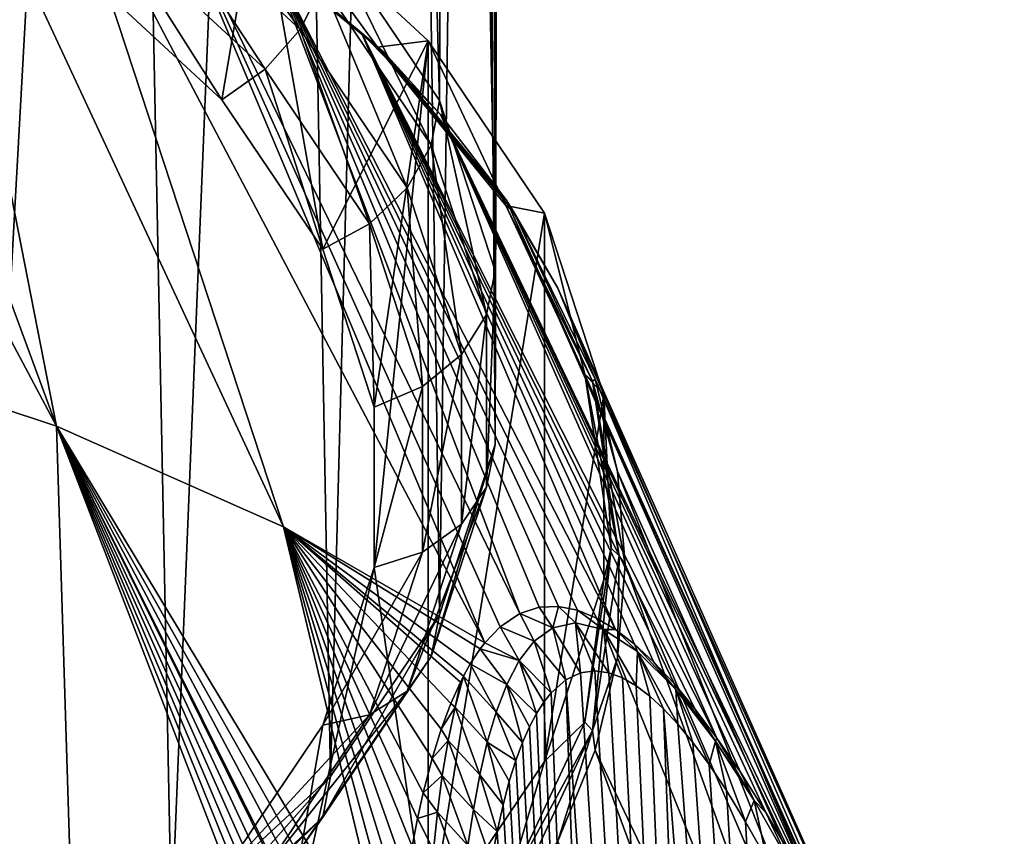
# Model space of a CAD drawing. Header units: metres. Extents: x -109 to 109, y -452 to 89.
# Tile 438 of 656: x 87.08 to 96.1, y -28.55 to -21.07. Entities that reach past the tile are written whole.
import ezdxf

# ---------------------------------------------------------------- set-up
doc = ezdxf.new("R2010")
doc.units = ezdxf.units.M
doc.layers.add('solid_k244270000c71_000_01_01', color=7, linetype='CONTINUOUS')

msp = doc.modelspace()

# ---------------------------------------------------------------- linework, layer by layer
at = {"layer": 'solid_k244270000c71_000_01_01'}
for points in [[(91.436012, -24.95883, 15.786777), (91.272263, -1.480635, -2.141993), (91.5, 0, 0)], [(91.436012, -23.371141, 18.054232), (91.5, 0, 0), (91.37957, -0.386018, 2.586057)], [(91.436012, -23.371141, 18.054232), (91.436012, -24.95883, 15.786777), (91.5, 0, 0)], [(91.436012, -23.371141, 18.054232), (91.37957, -0.386018, 2.586057), (91.016914, -0.766183, 5.146305)], [(90.927383, -21.810486, 20.283079), (91.011566, -0.770363, 5.174242), (90.377731, -1.155842, 7.759026)], [(90.927383, -21.810486, 20.283079), (91.436012, -23.371141, 18.054232), (91.011566, -0.770363, 5.174242)], [(91.436012, -23.371141, 18.054232), (91.016914, -0.766183, 5.146305), (91.011566, -0.770363, 5.174242)], [(89.927452, -20.330009, 22.397417), (90.927383, -21.810486, 20.283079), (90.377731, -1.155842, 7.759026)], [(90.927383, -26.519485, 13.557931), (90.596283, -2.938624, -4.202287), (91.272263, -1.480635, -2.141993)], [(91.436012, -24.95883, 15.786777), (90.927383, -26.519485, 13.557931), (91.272263, -1.480635, -2.141993)], [(89.927452, -27.99996, 11.443592), (89.492371, -4.299621, -6.140972), (90.596283, -2.938624, -4.202287)], [(90.927383, -26.519485, 13.557931), (89.927452, -27.99996, 11.443592), (90.596283, -2.938624, -4.202287)], [(88.470261, -29.34984, 9.515763), (87.992493, -5.526445, -7.898163), (89.492371, -4.299621, -6.140972)], [(89.927452, -27.99996, 11.443592), (88.470261, -29.34984, 9.515763), (89.492371, -4.299621, -6.140972)], [(86.605431, -30.523157, 7.840095), (86.142349, -6.594023, -9.409782), (87.992493, -5.526445, -7.898163)], [(88.470261, -29.34984, 9.515763), (86.605431, -30.523157, 7.840095), (87.992493, -5.526445, -7.898163)], [(87.416016, -24.79178, 37.232872), (84.989403, -18.1964, 29.479094), (83.68811, -17.780661, 30.07283)], [(85.140343, -24.038183, 38.309124), (87.416016, -24.79178, 37.232872), (83.68811, -17.780661, 30.07283)], [(87.416016, -24.79178, 37.232872), (86.218277, -18.679235, 28.789534), (84.989403, -18.1964, 29.479094)], [(89.495499, -25.713205, 35.916943), (87.364227, -19.225044, 28.010038), (86.218277, -18.679235, 28.789534)], [(87.416016, -24.79178, 37.232872), (89.495499, -25.713205, 35.916943), (86.218277, -18.679235, 28.789534)], [(91.339874, -26.778112, 34.374668), (88.41748, -19.829168, 27.147261), (87.364227, -19.225044, 28.010038)], [(89.495499, -25.713205, 35.916943), (91.339874, -26.778112, 34.374668), (87.364227, -19.225044, 28.010038)], [(88.222206, -19.836502, 24.696205), (89.6492, -21.158409, 22.808327), (88.406609, -19.403023, 24.562683)], [(89.6492, -21.158409, 22.808327), (89.856056, -20.745726, 22.645105), (88.406609, -19.403023, 24.562683)], [(89.268356, -19.821789, 25.650137), (88.930626, -21.801991, 22.822115), (87.581627, -20.552326, 24.606819)], [(88.222206, -19.836502, 24.696205), (87.936684, -20.23398, 24.711304), (89.328918, -21.523689, 22.869408)], [(88.222206, -19.836502, 24.696205), (89.328918, -21.523689, 22.869408), (89.6492, -21.158409, 22.808327)], [(91.661781, -26.50729, 33.162079), (89.369064, -20.486458, 26.208553), (88.41748, -19.829168, 27.147261)], [(91.481102, -26.628916, 33.804066), (91.661781, -26.50729, 33.162079), (88.41748, -19.829168, 27.147261)], [(91.339874, -26.778112, 34.374668), (91.481102, -26.628916, 33.804066), (88.41748, -19.829168, 27.147261)], [(89.268356, -19.821789, 25.650137), (88.756737, -20.011976, 26.567678), (90.356461, -21.322409, 24.696186)], [(89.268356, -19.821789, 25.650137), (89.856316, -23.17255, 20.864752), (88.930626, -21.801991, 22.822115)], [(89.268356, -19.821789, 25.650137), (90.822731, -21.261734, 23.593681), (89.856316, -23.17255, 20.864752)], [(89.268356, -19.821789, 25.650137), (90.356461, -21.322409, 24.696186), (90.822731, -21.261734, 23.593681)], [(90.419983, -21.370306, 24.774656), (90.356461, -21.322409, 24.696186), (88.756737, -20.011976, 26.567678)], [(88.81295, -20.0539, 26.654678), (90.419983, -21.370306, 24.774656), (88.756737, -20.011976, 26.567678)], [(88.81295, -20.0539, 26.654678), (89.369064, -20.486458, 26.208553), (90.210846, -21.191303, 25.201931)], [(88.81295, -20.0539, 26.654678), (90.210846, -21.191303, 25.201931), (90.419983, -21.370306, 24.774656)], [(87.936684, -20.23398, 24.711304), (87.581627, -20.552326, 24.606819), (88.930626, -21.801991, 22.822115)], [(89.328918, -21.523689, 22.869408), (87.936684, -20.23398, 24.711304), (88.930626, -21.801991, 22.822115)], [(89.856056, -20.745726, 22.645105), (90.850677, -22.218328, 20.542009), (89.927452, -20.330009, 22.397417)], [(90.850677, -22.218328, 20.542009), (90.927383, -21.810486, 20.283079), (89.927452, -20.330009, 22.397417)], [(92.537498, -26.655678, 30.993181), (90.210846, -21.191303, 25.201931), (89.369064, -20.486458, 26.208553)], [(92.363991, -26.551258, 31.326675), (92.537498, -26.655678, 30.993181), (89.369064, -20.486458, 26.208553)], [(92.190605, -26.479057, 31.701233), (92.363991, -26.551258, 31.326675), (89.369064, -20.486458, 26.208553)], [(92.01622, -26.442923, 32.124668), (92.190605, -26.479057, 31.701233), (89.369064, -20.486458, 26.208553)], [(91.840202, -26.449577, 32.60762), (92.01622, -26.442923, 32.124668), (89.369064, -20.486458, 26.208553)], [(91.661781, -26.50729, 33.162079), (91.840202, -26.449577, 32.60762), (89.369064, -20.486458, 26.208553)], [(89.6492, -21.158409, 22.808327), (90.62841, -22.608206, 20.737803), (89.856056, -20.745726, 22.645105)], [(90.62841, -22.608206, 20.737803), (90.850677, -22.218328, 20.542009), (89.856056, -20.745726, 22.645105)], [(89.6492, -21.158409, 22.808327), (89.328918, -21.523689, 22.869408), (90.284279, -22.938173, 20.849318)], [(89.6492, -21.158409, 22.808327), (90.284279, -22.938173, 20.849318), (90.62841, -22.608206, 20.737803)], [(93.468208, -27.648991, 29.760988), (90.935661, -21.937693, 24.135977), (90.210846, -21.191303, 25.201931)], [(90.419983, -21.370306, 24.774656), (90.210846, -21.191303, 25.201931), (90.935661, -21.937693, 24.135977)], [(93.266342, -27.380138, 29.959539), (93.468208, -27.648991, 29.760988), (90.210846, -21.191303, 25.201931)], [(93.074844, -27.150354, 30.180508), (93.266342, -27.380138, 29.959539), (90.210846, -21.191303, 25.201931)], [(92.891014, -26.954624, 30.424429), (93.074844, -27.150354, 30.180508), (90.210846, -21.191303, 25.201931)], [(92.712677, -26.790329, 30.694044), (92.891014, -26.954624, 30.424429), (90.210846, -21.191303, 25.201931)], [(92.537498, -26.655678, 30.993181), (92.712677, -26.790329, 30.694044), (90.210846, -21.191303, 25.201931)], [(90.822731, -21.261734, 23.593681), (90.327179, -24.617336, 18.801384), (89.856316, -23.17255, 20.864752)], [(90.822731, -21.261734, 23.593681), (90.327179, -26.087147, 16.702276), (90.327179, -24.617336, 18.801384)], [(90.822731, -21.261734, 23.593681), (90.822731, -29.442749, 11.90998), (90.327179, -26.087147, 16.702276)], [(90.822731, -21.261734, 23.593681), (90.356461, -21.322409, 24.696186), (91.535141, -22.772263, 22.625582)], [(90.822731, -21.261734, 23.593681), (91.535141, -22.772263, 22.625582), (91.88929, -22.840931, 21.338352)], [(90.822731, -21.261734, 23.593681), (91.88929, -22.840931, 21.338352), (90.822731, -29.442749, 11.90998)], [(91.604065, -22.826775, 22.694603), (91.535141, -22.772263, 22.625582), (90.356461, -21.322409, 24.696186)], [(90.419983, -21.370306, 24.774656), (91.604065, -22.826775, 22.694603), (90.356461, -21.322409, 24.696186)], [(90.419983, -21.370306, 24.774656), (90.935661, -21.937693, 24.135977), (91.537315, -22.719255, 23.019787)], [(90.419983, -21.370306, 24.774656), (91.537315, -22.719255, 23.019787), (91.604065, -22.826775, 22.694603)], [(89.328918, -21.523689, 22.869408), (88.930626, -21.801991, 22.822115), (89.856316, -23.17255, 20.864752)], [(90.284279, -22.938173, 20.849318), (89.328918, -21.523689, 22.869408), (89.856316, -23.17255, 20.864752)], [(90.850677, -22.218328, 20.542009), (91.356598, -23.770687, 18.325014), (90.927383, -21.810486, 20.283079)], [(91.356598, -23.770687, 18.325014), (91.436012, -23.371141, 18.054232), (90.927383, -21.810486, 20.283079)], [(94.441635, -29.271147, 29.220789), (91.537315, -22.719255, 23.019787), (90.935661, -21.937693, 24.135977)], [(94.165894, -28.761671, 29.309908), (94.441635, -29.271147, 29.220789), (90.935661, -21.937693, 24.135977)], [(93.91449, -28.330112, 29.433134), (94.165894, -28.761671, 29.309908), (90.935661, -21.937693, 24.135977)], [(93.683167, -27.962782, 29.584703), (93.91449, -28.330112, 29.433134), (90.935661, -21.937693, 24.135977)], [(93.468208, -27.648991, 29.760988), (93.683167, -27.962782, 29.584703), (90.935661, -21.937693, 24.135977)], [(90.62841, -22.608206, 20.737803), (91.126503, -24.13652, 18.555143), (90.850677, -22.218328, 20.542009)], [(91.126503, -24.13652, 18.555143), (91.356598, -23.770687, 18.325014), (90.850677, -22.218328, 20.542009)], [(90.62841, -22.608206, 20.737803), (90.284279, -22.938173, 20.849318), (90.770233, -24.429262, 18.719822)], [(90.62841, -22.608206, 20.737803), (90.770233, -24.429262, 18.719822), (91.126503, -24.13652, 18.555143)], [(95.00386, -30.417973, 29.175917), (92.010674, -23.529327, 21.862885), (91.537315, -22.719255, 23.019787)], [(91.604065, -22.826775, 22.694603), (91.537315, -22.719255, 23.019787), (92.010674, -23.529327, 21.862885)], [(94.746536, -29.875746, 29.174534), (95.00386, -30.417973, 29.175917), (91.537315, -22.719255, 23.019787)], [(94.441635, -29.271147, 29.220789), (94.746536, -29.875746, 29.174534), (91.537315, -22.719255, 23.019787)], [(92.329224, -24.379051, 20.477722), (92.256958, -24.317472, 20.418793), (91.535141, -22.772263, 22.625582)], [(91.88929, -22.840931, 21.338352), (91.535141, -22.772263, 22.625582), (92.256958, -24.317472, 20.418793)], [(91.604065, -22.826775, 22.694603), (92.329224, -24.379051, 20.477722), (91.535141, -22.772263, 22.625582)], [(91.88929, -22.840931, 21.338352), (91.88929, -27.86355, 14.165308), (90.822731, -29.442749, 11.90998)], [(91.604065, -22.826775, 22.694603), (92.010674, -23.529327, 21.862885), (92.3517, -24.360994, 20.67514)], [(91.604065, -22.826775, 22.694603), (92.3517, -24.360994, 20.67514), (92.329224, -24.379051, 20.477722)], [(91.88929, -22.840931, 21.338352), (92.256958, -24.317472, 20.418793), (92.431763, -24.505558, 18.96102)], [(91.88929, -22.840931, 21.338352), (92.431763, -24.505558, 18.96102), (91.88929, -27.86355, 14.165308)], [(90.284279, -22.938173, 20.849318), (89.856316, -23.17255, 20.864752), (90.327179, -24.617336, 18.801384)], [(90.770233, -24.429262, 18.719822), (90.284279, -22.938173, 20.849318), (90.327179, -24.617336, 18.801384)], [(91.356598, -25.349934, 16.069614), (91.436012, -24.95883, 15.786777), (91.436012, -23.371141, 18.054232)], [(91.356598, -23.770687, 18.325014), (91.356598, -25.349934, 16.069614), (91.436012, -23.371141, 18.054232)], [(95.612465, -31.636221, 27.458), (92.3517, -24.360994, 20.67514), (92.010674, -23.529327, 21.862885)], [(95.00386, -30.417973, 29.175917), (95.612465, -31.636221, 27.458), (92.010674, -23.529327, 21.862885)], [(91.126503, -25.691309, 16.334677), (91.356598, -25.349934, 16.069614), (91.356598, -23.770687, 18.325014)], [(91.126503, -24.13652, 18.555143), (91.126503, -25.691309, 16.334677), (91.356598, -23.770687, 18.325014)], [(84.637543, -30.517948, 46.629204), (87.62114, -31.367163, 45.478737), (85.140343, -24.038183, 38.309124)], [(87.62114, -31.367163, 45.478737), (87.416016, -24.79178, 37.232872), (85.140343, -24.038183, 38.309124)], [(91.126503, -24.13652, 18.555143), (90.770233, -24.429262, 18.719822), (90.770233, -25.946178, 16.55344)], [(91.126503, -24.13652, 18.555143), (90.770233, -25.946178, 16.55344), (91.126503, -25.691309, 16.334677)], [(92.256958, -24.317472, 20.418793), (92.57341, -25.979971, 18.191372), (92.5, -25.910963, 18.143051)], [(92.329224, -24.379051, 20.477722), (92.57341, -25.979971, 18.191372), (92.256958, -24.317472, 20.418793)], [(92.431763, -24.505558, 18.96102), (92.256958, -24.317472, 20.418793), (92.5, -25.910963, 18.143051)], [(90.770233, -24.429262, 18.719822), (90.327179, -24.617336, 18.801384), (90.327179, -26.087147, 16.702276)], [(90.770233, -25.946178, 16.55344), (90.770233, -24.429262, 18.719822), (90.327179, -26.087147, 16.702276)], [(92.329224, -24.379051, 20.477722), (92.3517, -24.360994, 20.67514), (92.557487, -25.207163, 19.466688)], [(92.329224, -24.379051, 20.477722), (92.557487, -25.207163, 19.466688), (92.626282, -26.060612, 18.247837)], [(92.329224, -24.379051, 20.477722), (92.626282, -26.060612, 18.247837), (92.57341, -25.979971, 18.191372)], [(95.978088, -32.874908, 25.688969), (92.557487, -25.207163, 19.466688), (92.3517, -24.360994, 20.67514)], [(95.612465, -31.636221, 27.458), (95.978088, -32.874908, 25.688969), (92.3517, -24.360994, 20.67514)], [(92.431763, -24.505558, 18.96102), (92.431763, -26.198925, 16.542641), (91.88929, -27.86355, 14.165308)], [(92.431763, -24.505558, 18.96102), (92.5, -25.910963, 18.143051), (92.431763, -26.198925, 16.542641)], [(90.501663, -29.915159, 40.542358), (89.495499, -25.713205, 35.916943), (87.416016, -24.79178, 37.232872)], [(90.474106, -30.203236, 40.966534), (90.501663, -29.915159, 40.542358), (87.416016, -24.79178, 37.232872)], [(90.448448, -30.508812, 41.405121), (90.474106, -30.203236, 40.966534), (87.416016, -24.79178, 37.232872)], [(90.42524, -30.833784, 41.859303), (90.448448, -30.508812, 41.405121), (87.416016, -24.79178, 37.232872)], [(90.421951, -30.883547, 41.927914), (90.42524, -30.833784, 41.859303), (87.416016, -24.79178, 37.232872)], [(90.403786, -31.177063, 42.32798), (90.421951, -30.883547, 41.927914), (87.416016, -24.79178, 37.232872)], [(90.388184, -31.464346, 42.711922), (90.403786, -31.177063, 42.32798), (87.416016, -24.79178, 37.232872)], [(90.374268, -31.765587, 43.10656), (90.388184, -31.464346, 42.711922), (87.416016, -24.79178, 37.232872)], [(90.362068, -32.081215, 43.512024), (90.374268, -31.765587, 43.10656), (87.416016, -24.79178, 37.232872)], [(90.351036, -32.410217, 43.927349), (90.362068, -32.081215, 43.512024), (87.416016, -24.79178, 37.232872)], [(87.62114, -31.367163, 45.478737), (90.351036, -32.410217, 43.927349), (87.416016, -24.79178, 37.232872)], [(90.850677, -26.90229, 13.852619), (90.927383, -26.519485, 13.557931), (91.436012, -24.95883, 15.786777)], [(91.356598, -25.349934, 16.069614), (90.850677, -26.90229, 13.852619), (91.436012, -24.95883, 15.786777)], [(92.557487, -25.207163, 19.466688), (96.100471, -34.129261, 23.897568), (92.626282, -26.060612, 18.247837)], [(95.978088, -32.874908, 25.688969), (96.100471, -34.129261, 23.897568), (92.557487, -25.207163, 19.466688)], [(90.62841, -27.219624, 14.152018), (90.850677, -26.90229, 13.852619), (91.356598, -25.349934, 16.069614)], [(91.126503, -25.691309, 16.334677), (90.62841, -27.219624, 14.152018), (91.356598, -25.349934, 16.069614)], [(91.126503, -25.691309, 16.334677), (90.770233, -25.946178, 16.55344), (90.284279, -27.437267, 14.423945)], [(91.126503, -25.691309, 16.334677), (90.284279, -27.437267, 14.423945), (90.62841, -27.219624, 14.152018)], [(91.299133, -26.831421, 34.552216), (91.339874, -26.778112, 34.374668), (89.495499, -25.713205, 35.916943)], [(91.208412, -26.969578, 34.972309), (91.299133, -26.831421, 34.552216), (89.495499, -25.713205, 35.916943)], [(91.146004, -27.081217, 35.281975), (91.208412, -26.969578, 34.972309), (89.495499, -25.713205, 35.916943)], [(91.118431, -27.136082, 35.425999), (91.146004, -27.081217, 35.281975), (89.495499, -25.713205, 35.916943)], [(91.029457, -27.33354, 35.915215), (91.118431, -27.136082, 35.425999), (89.495499, -25.713205, 35.916943)], [(90.942757, -27.566505, 36.442951), (91.029457, -27.33354, 35.915215), (89.495499, -25.713205, 35.916943)], [(90.858459, -27.837475, 37.010746), (90.942757, -27.566505, 36.442951), (89.495499, -25.713205, 35.916943)], [(90.777359, -28.150526, 37.621174), (90.858459, -27.837475, 37.010746), (89.495499, -25.713205, 35.916943)], [(90.725716, -28.385225, 38.053444), (90.777359, -28.150526, 37.621174), (89.495499, -25.713205, 35.916943)], [(90.675842, -28.641378, 38.506248), (90.725716, -28.385225, 38.053444), (89.495499, -25.713205, 35.916943)], [(90.628197, -28.920815, 38.980659), (90.675842, -28.641378, 38.506248), (89.495499, -25.713205, 35.916943)], [(90.583321, -29.225628, 39.477898), (90.628197, -28.920815, 38.980659), (89.495499, -25.713205, 35.916943)], [(90.540741, -29.555843, 39.9977), (90.583321, -29.225628, 39.477898), (89.495499, -25.713205, 35.916943)], [(90.501663, -29.915159, 40.542358), (90.540741, -29.555843, 39.9977), (89.495499, -25.713205, 35.916943)], [(90.770233, -25.946178, 16.55344), (90.327179, -26.087147, 16.702276), (89.856316, -27.531931, 14.638909)], [(90.284279, -27.437267, 14.423945), (90.770233, -25.946178, 16.55344), (89.856316, -27.531931, 14.638909)], [(92.256958, -27.504454, 15.867311), (92.5, -25.910963, 18.143051), (92.329224, -27.580891, 15.905022)], [(92.431763, -26.198925, 16.542641), (92.5, -25.910963, 18.143051), (92.256958, -27.504454, 15.867311)], [(92.5, -25.910963, 18.143051), (92.57341, -25.979971, 18.191372), (92.329224, -27.580891, 15.905022)], [(92.57341, -25.979971, 18.191372), (92.557487, -26.914061, 17.028986), (92.329224, -27.580891, 15.905022)], [(92.57341, -25.979971, 18.191372), (92.626282, -26.060612, 18.247837), (92.557487, -26.914061, 17.028986)], [(95.978088, -35.383614, 22.106167), (92.557487, -26.914061, 17.028986), (92.626282, -26.060612, 18.247837)], [(96.100471, -34.129261, 23.897568), (95.978088, -35.383614, 22.106167), (92.626282, -26.060612, 18.247837)], [(89.268356, -30.882694, 9.853524), (89.856316, -27.531931, 14.638909), (90.327179, -26.087147, 16.702276)], [(90.822731, -29.442749, 11.90998), (89.268356, -30.882694, 9.853524), (90.327179, -26.087147, 16.702276)], [(92.431763, -26.198925, 16.542641), (92.256958, -27.504454, 15.867311), (91.88929, -27.86355, 14.165308)], [(89.856056, -28.374895, 11.749522), (89.927452, -27.99996, 11.443592), (90.927383, -26.519485, 13.557931)], [(90.850677, -26.90229, 13.852619), (89.856056, -28.374895, 11.749522), (90.927383, -26.519485, 13.557931)], [(91.794708, -26.761438, 33.254349), (91.661781, -26.50729, 33.162079), (91.481102, -26.628916, 33.804066)], [(91.963425, -26.639563, 32.617664), (91.840202, -26.449577, 32.60762), (91.661781, -26.50729, 33.162079)], [(91.794708, -26.761438, 33.254349), (91.963425, -26.639563, 32.617664), (91.661781, -26.50729, 33.162079)], [(91.963425, -26.639563, 32.617664), (92.01622, -26.442923, 32.124668), (91.840202, -26.449577, 32.60762)], [(91.963425, -26.639563, 32.617664), (92.171356, -26.594442, 31.974266), (92.01622, -26.442923, 32.124668)], [(92.171356, -26.594442, 31.974266), (92.190605, -26.479057, 31.701233), (92.01622, -26.442923, 32.124668)], [(92.171356, -26.594442, 31.974266), (92.428406, -26.655788, 31.338879), (92.190605, -26.479057, 31.701233)], [(92.428406, -26.655788, 31.338879), (92.363991, -26.551258, 31.326675), (92.190605, -26.479057, 31.701233)], [(91.963425, -26.639563, 32.617664), (92.217461, -27.051338, 32.405468), (92.171356, -26.594442, 31.974266)], [(92.171356, -26.594442, 31.974266), (92.217461, -27.051338, 32.405468), (92.349197, -27.033031, 32.026413)], [(92.171356, -26.594442, 31.974266), (92.349197, -27.033031, 32.026413), (92.477654, -27.051043, 31.70277)], [(92.171356, -26.594442, 31.974266), (92.477654, -27.051043, 31.70277), (92.428406, -26.655788, 31.338879)], [(92.428406, -26.655788, 31.338879), (92.537498, -26.655678, 30.993181), (92.363991, -26.551258, 31.326675)], [(91.656281, -26.939157, 33.879738), (91.481102, -26.628916, 33.804066), (91.339874, -26.778112, 34.374668)], [(91.656281, -26.939157, 33.879738), (91.794708, -26.761438, 33.254349), (91.481102, -26.628916, 33.804066)], [(91.794708, -26.761438, 33.254349), (92.082939, -27.115461, 32.850582), (91.963425, -26.639563, 32.617664)], [(91.963425, -26.639563, 32.617664), (92.082939, -27.115461, 32.850582), (92.217461, -27.051338, 32.405468)], [(92.428406, -26.655788, 31.338879), (92.738853, -26.855339, 30.745615), (92.537498, -26.655678, 30.993181)], [(92.428406, -26.655788, 31.338879), (92.477654, -27.051043, 31.70277), (92.603394, -27.098083, 31.423885)], [(92.428406, -26.655788, 31.338879), (92.603394, -27.098083, 31.423885), (92.727791, -27.16997, 31.180613)], [(92.428406, -26.655788, 31.338879), (92.727791, -27.16997, 31.180613), (92.738853, -26.855339, 30.745615)], [(92.738853, -26.855339, 30.745615), (92.712677, -26.790329, 30.694044), (92.537498, -26.655678, 30.993181)], [(91.656281, -26.939157, 33.879738), (91.339874, -26.778112, 34.374668), (91.299133, -26.831421, 34.552216)], [(91.656281, -26.939157, 33.879738), (91.948006, -27.236088, 33.36858), (91.794708, -26.761438, 33.254349)], [(91.794708, -26.761438, 33.254349), (91.948006, -27.236088, 33.36858), (92.082939, -27.115461, 32.850582)], [(93.090599, -27.204796, 30.246578), (92.891014, -26.954624, 30.424429), (92.712677, -26.790329, 30.694044)], [(92.738853, -26.855339, 30.745615), (93.090599, -27.204796, 30.246578), (92.712677, -26.790329, 30.694044)], [(91.541397, -27.158667, 34.492989), (91.299133, -26.831421, 34.552216), (91.208412, -26.969578, 34.972309)], [(91.541397, -27.158667, 34.492989), (91.656281, -26.939157, 33.879738), (91.299133, -26.831421, 34.552216)], [(92.738853, -26.855339, 30.745615), (92.727791, -27.16997, 31.180613), (92.852615, -27.264616, 30.96558)], [(92.738853, -26.855339, 30.745615), (92.852615, -27.264616, 30.96558), (92.979492, -27.381588, 30.773851)], [(92.738853, -26.855339, 30.745615), (92.979492, -27.381588, 30.773851), (93.110634, -27.522493, 30.601496)], [(92.738853, -26.855339, 30.745615), (93.110634, -27.522493, 30.601496), (93.090599, -27.204796, 30.246578)], [(89.6492, -28.669418, 12.081494), (89.856056, -28.374895, 11.749522), (90.850677, -26.90229, 13.852619)], [(90.62841, -27.219624, 14.152018), (89.6492, -28.669418, 12.081494), (90.850677, -26.90229, 13.852619)], [(91.445084, -27.410315, 35.094627), (91.208412, -26.969578, 34.972309), (91.146004, -27.081217, 35.281975)], [(91.445084, -27.410315, 35.094627), (91.541397, -27.158667, 34.492989), (91.208412, -26.969578, 34.972309)], [(91.541397, -27.158667, 34.492989), (91.815262, -27.423334, 33.964935), (91.656281, -26.939157, 33.879738)], [(91.656281, -26.939157, 33.879738), (91.815262, -27.423334, 33.964935), (91.881203, -27.320484, 33.656384)], [(91.656281, -26.939157, 33.879738), (91.881203, -27.320484, 33.656384), (91.948006, -27.236088, 33.36858)], [(92.329224, -27.580891, 15.905022), (92.557487, -26.914061, 17.028986), (92.3517, -27.760229, 15.820533)], [(95.978088, -35.383614, 22.106167), (92.3517, -27.760229, 15.820533), (92.557487, -26.914061, 17.028986)], [(93.090599, -27.204796, 30.246578), (93.074844, -27.150354, 30.180508), (92.891014, -26.954624, 30.424429)], [(94.02282, -55.41444, 51.15097), (92.217461, -27.051338, 32.405468), (92.082939, -27.115461, 32.850582)], [(94.02282, -55.41444, 51.15097), (92.349197, -27.033031, 32.026413), (92.217461, -27.051338, 32.405468)], [(94.02282, -55.41444, 51.15097), (92.477654, -27.051043, 31.70277), (92.349197, -27.033031, 32.026413)], [(94.02282, -55.41444, 51.15097), (92.603394, -27.098083, 31.423885), (92.477654, -27.051043, 31.70277)], [(91.068893, -27.367483, 35.895271), (91.118431, -27.136082, 35.425999), (91.029457, -27.33354, 35.915215)], [(91.068893, -27.367483, 35.895271), (91.146004, -27.081217, 35.281975), (91.118431, -27.136082, 35.425999)], [(91.363823, -27.687681, 35.685581), (91.146004, -27.081217, 35.281975), (91.068893, -27.367483, 35.895271)], [(91.363823, -27.687681, 35.685581), (91.445084, -27.410315, 35.094627), (91.146004, -27.081217, 35.281975)], [(93.016342, -54.149315, 52.726425), (92.082939, -27.115461, 32.850582), (91.948006, -27.236088, 33.36858)], [(93.016342, -54.149315, 52.726425), (94.02282, -55.41444, 51.15097), (92.082939, -27.115461, 32.850582)], [(94.02282, -55.41444, 51.15097), (92.727791, -27.16997, 31.180613), (92.603394, -27.098083, 31.423885)], [(93.45533, -27.676022, 29.881884), (93.266342, -27.380138, 29.959539), (93.074844, -27.150354, 30.180508)], [(93.090599, -27.204796, 30.246578), (93.45533, -27.676022, 29.881884), (93.074844, -27.150354, 30.180508)], [(90.62841, -27.219624, 14.152018), (90.284279, -27.437267, 14.423945), (89.328918, -28.851749, 12.403854)], [(90.62841, -27.219624, 14.152018), (89.328918, -28.851749, 12.403854), (89.6492, -28.669418, 12.081494)], [(91.445084, -27.410315, 35.094627), (91.686974, -27.688744, 34.64727), (91.541397, -27.158667, 34.492989)], [(91.541397, -27.158667, 34.492989), (91.686974, -27.688744, 34.64727), (91.750412, -27.545359, 34.294739)], [(91.541397, -27.158667, 34.492989), (91.750412, -27.545359, 34.294739), (91.815262, -27.423334, 33.964935)], [(93.016342, -54.149315, 52.726425), (91.948006, -27.236088, 33.36858), (91.881203, -27.320484, 33.656384)], [(94.02282, -55.41444, 51.15097), (92.852615, -27.264616, 30.96558), (92.727791, -27.16997, 31.180613)], [(93.090599, -27.204796, 30.246578), (93.110634, -27.522493, 30.601496), (93.248306, -27.690174, 30.446127)], [(93.090599, -27.204796, 30.246578), (93.248306, -27.690174, 30.446127), (93.395241, -27.889816, 30.306898)], [(93.090599, -27.204796, 30.246578), (93.395241, -27.889816, 30.306898), (93.45533, -27.676022, 29.881884)], [(93.016342, -54.149315, 52.726425), (91.881203, -27.320484, 33.656384), (91.815262, -27.423334, 33.964935)], [(94.02282, -55.41444, 51.15097), (92.979492, -27.381588, 30.773851), (92.852615, -27.264616, 30.96558)], [(91.068893, -27.367483, 35.895271), (91.029457, -27.33354, 35.915215), (90.942757, -27.566505, 36.442951)], [(91.005051, -27.671772, 36.49139), (91.068893, -27.367483, 35.895271), (90.942757, -27.566505, 36.442951)], [(91.294937, -27.986019, 36.266777), (91.068893, -27.367483, 35.895271), (91.005051, -27.671772, 36.49139)], [(91.294937, -27.986019, 36.266777), (91.363823, -27.687681, 35.685581), (91.068893, -27.367483, 35.895271)], [(91.363823, -27.687681, 35.685581), (91.625206, -27.8547, 35.023323), (91.445084, -27.410315, 35.094627)], [(91.445084, -27.410315, 35.094627), (91.625206, -27.8547, 35.023323), (91.686974, -27.688744, 34.64727)], [(95.265472, -56.383541, 49.535446), (93.110634, -27.522493, 30.601496), (92.979492, -27.381588, 30.773851)], [(94.02282, -55.41444, 51.15097), (95.265472, -56.383541, 49.535446), (92.979492, -27.381588, 30.773851)], [(93.45533, -27.676022, 29.881884), (93.468208, -27.648991, 29.760988), (93.266342, -27.380138, 29.959539)], [(90.284279, -27.437267, 14.423945), (89.856316, -27.531931, 14.638909), (88.930626, -28.902493, 12.681546)], [(89.328918, -28.851749, 12.403854), (90.284279, -27.437267, 14.423945), (88.930626, -28.902493, 12.681546)], [(91.535141, -29.049665, 13.660522), (92.256958, -27.504454, 15.867311), (92.329224, -27.580891, 15.905022)], [(91.88929, -27.86355, 14.165308), (92.256958, -27.504454, 15.867311), (91.535141, -29.049665, 13.660522)], [(93.016342, -54.149315, 52.726425), (91.815262, -27.423334, 33.964935), (91.750412, -27.545359, 34.294739)], [(89.268356, -30.882694, 9.853524), (88.930626, -28.902493, 12.681546), (89.856316, -27.531931, 14.638909)], [(91.005051, -27.671772, 36.49139), (90.942757, -27.566505, 36.442951), (90.858459, -27.837475, 37.010746)], [(91.535141, -29.049665, 13.660522), (92.329224, -27.580891, 15.905022), (91.604065, -29.133169, 13.68814)], [(92.329224, -27.580891, 15.905022), (92.010674, -28.591896, 14.632789), (91.604065, -29.133169, 13.68814)], [(93.016342, -54.149315, 52.726425), (91.750412, -27.545359, 34.294739), (91.686974, -27.688744, 34.64727)], [(92.329224, -27.580891, 15.905022), (92.3517, -27.760229, 15.820533), (92.010674, -28.591896, 14.632789)], [(95.265472, -56.383541, 49.535446), (93.248306, -27.690174, 30.446127), (93.110634, -27.522493, 30.601496)], [(90.951622, -27.992704, 37.076393), (91.005051, -27.671772, 36.49139), (90.858459, -27.837475, 37.010746)], [(91.236427, -28.301914, 36.839077), (91.005051, -27.671772, 36.49139), (90.951622, -27.992704, 37.076393)], [(91.236427, -28.301914, 36.839077), (91.294937, -27.986019, 36.266777), (91.005051, -27.671772, 36.49139)], [(91.294937, -27.986019, 36.266777), (91.507889, -28.261427, 35.850639), (91.363823, -27.687681, 35.685581)], [(91.363823, -27.687681, 35.685581), (91.507889, -28.261427, 35.850639), (91.565407, -28.044769, 35.423889)], [(91.363823, -27.687681, 35.685581), (91.565407, -28.044769, 35.423889), (91.625206, -27.8547, 35.023323)], [(93.016342, -54.149315, 52.726425), (91.686974, -27.688744, 34.64727), (91.625206, -27.8547, 35.023323)], [(95.265472, -56.383541, 49.535446), (93.395241, -27.889816, 30.306898), (93.248306, -27.690174, 30.446127)], [(93.45533, -27.676022, 29.881884), (93.395241, -27.889816, 30.306898), (93.554832, -28.128473, 30.18388)], [(93.45533, -27.676022, 29.881884), (93.808014, -28.220339, 29.652092), (93.468208, -27.648991, 29.760988)], [(93.45533, -27.676022, 29.881884), (93.554832, -28.128473, 30.18388), (93.730324, -28.415083, 30.079674)], [(93.45533, -27.676022, 29.881884), (93.730324, -28.415083, 30.079674), (93.808014, -28.220339, 29.652092)], [(93.808014, -28.220339, 29.652092), (93.683167, -27.962782, 29.584703), (93.468208, -27.648991, 29.760988)], [(95.612465, -36.622303, 20.337137), (92.010674, -28.591896, 14.632789), (92.3517, -27.760229, 15.820533)], [(95.978088, -35.383614, 22.106167), (95.612465, -36.622303, 20.337137), (92.3517, -27.760229, 15.820533)], [(90.951622, -27.992704, 37.076393), (90.858459, -27.837475, 37.010746), (90.777359, -28.150526, 37.621174)], [(91.88929, -27.86355, 14.165308), (91.535141, -29.049665, 13.660522), (90.822731, -29.442749, 11.90998)], [(93.016342, -54.149315, 52.726425), (91.625206, -27.8547, 35.023323), (91.565407, -28.044769, 35.423889)], [(95.265472, -56.383541, 49.535446), (93.554832, -28.128473, 30.18388), (93.395241, -27.889816, 30.306898)], [(93.808014, -28.220339, 29.652092), (93.91449, -28.330112, 29.433134), (93.683167, -27.962782, 29.584703)], [(88.406609, -29.717598, 9.831944), (88.470261, -29.34984, 9.515763), (89.927452, -27.99996, 11.443592)], [(89.856056, -28.374895, 11.749522), (88.406609, -29.717598, 9.831944), (89.927452, -27.99996, 11.443592)], [(90.906998, -28.327894, 37.651478), (90.951622, -27.992704, 37.076393), (90.777359, -28.150526, 37.621174)], [(91.186729, -28.63278, 37.403236), (90.951622, -27.992704, 37.076393), (90.906998, -28.327894, 37.651478)], [(91.186729, -28.63278, 37.403236), (91.236427, -28.301914, 36.839077), (90.951622, -27.992704, 37.076393)], [(91.236427, -28.301914, 36.839077), (91.452904, -28.505627, 36.304226), (91.294937, -27.986019, 36.266777)], [(91.294937, -27.986019, 36.266777), (91.452904, -28.505627, 36.304226), (91.507889, -28.261427, 35.850639)], [(93.016342, -54.149315, 52.726425), (91.565407, -28.044769, 35.423889), (91.507889, -28.261427, 35.850639)], [(95.265472, -56.383541, 49.535446), (93.730324, -28.415083, 30.079674), (93.554832, -28.128473, 30.18388)], [(90.906998, -28.327894, 37.651478), (90.777359, -28.150526, 37.621174), (90.725716, -28.385225, 38.053444)], [(93.808014, -28.220339, 29.652092), (93.730324, -28.415083, 30.079674), (93.925484, -28.761179, 29.998798)], [(93.808014, -28.220339, 29.652092), (94.138115, -28.799961, 29.532114), (93.91449, -28.330112, 29.433134)], [(93.808014, -28.220339, 29.652092), (93.925484, -28.761179, 29.998798), (94.138115, -28.799961, 29.532114)], [(91.186729, -28.63278, 37.403236), (91.400795, -28.780434, 36.786678), (91.236427, -28.301914, 36.839077)], [(91.236427, -28.301914, 36.839077), (91.400795, -28.780434, 36.786678), (91.452904, -28.505627, 36.304226)], [(93.016342, -54.149315, 52.726425), (91.507889, -28.261427, 35.850639), (91.452904, -28.505627, 36.304226)], [(88.222206, -29.991325, 10.193615), (88.406609, -29.717598, 9.831944), (89.856056, -28.374895, 11.749522)], [(89.6492, -28.669418, 12.081494), (88.222206, -29.991325, 10.193615), (89.856056, -28.374895, 11.749522)], [(90.869881, -28.67544, 38.217674), (90.725716, -28.385225, 38.053444), (90.675842, -28.641378, 38.506248)], [(90.869881, -28.67544, 38.217674), (90.906998, -28.327894, 37.651478), (90.725716, -28.385225, 38.053444)], [(91.144623, -28.976622, 37.9599), (90.906998, -28.327894, 37.651478), (90.869881, -28.67544, 38.217674)], [(91.144623, -28.976622, 37.9599), (91.186729, -28.63278, 37.403236), (90.906998, -28.327894, 37.651478)], [(94.138115, -28.799961, 29.532114), (94.165894, -28.761671, 29.309908), (93.91449, -28.330112, 29.433134)], [(95.265472, -56.383541, 49.535446), (93.925484, -28.761179, 29.998798), (93.730324, -28.415083, 30.079674)], [(93.016342, -54.149315, 52.726425), (91.452904, -28.505627, 36.304226), (91.400795, -28.780434, 36.786678)]]:
    msp.add_3dface(points, dxfattribs=at)

doc.saveas('drawing.dxf')
